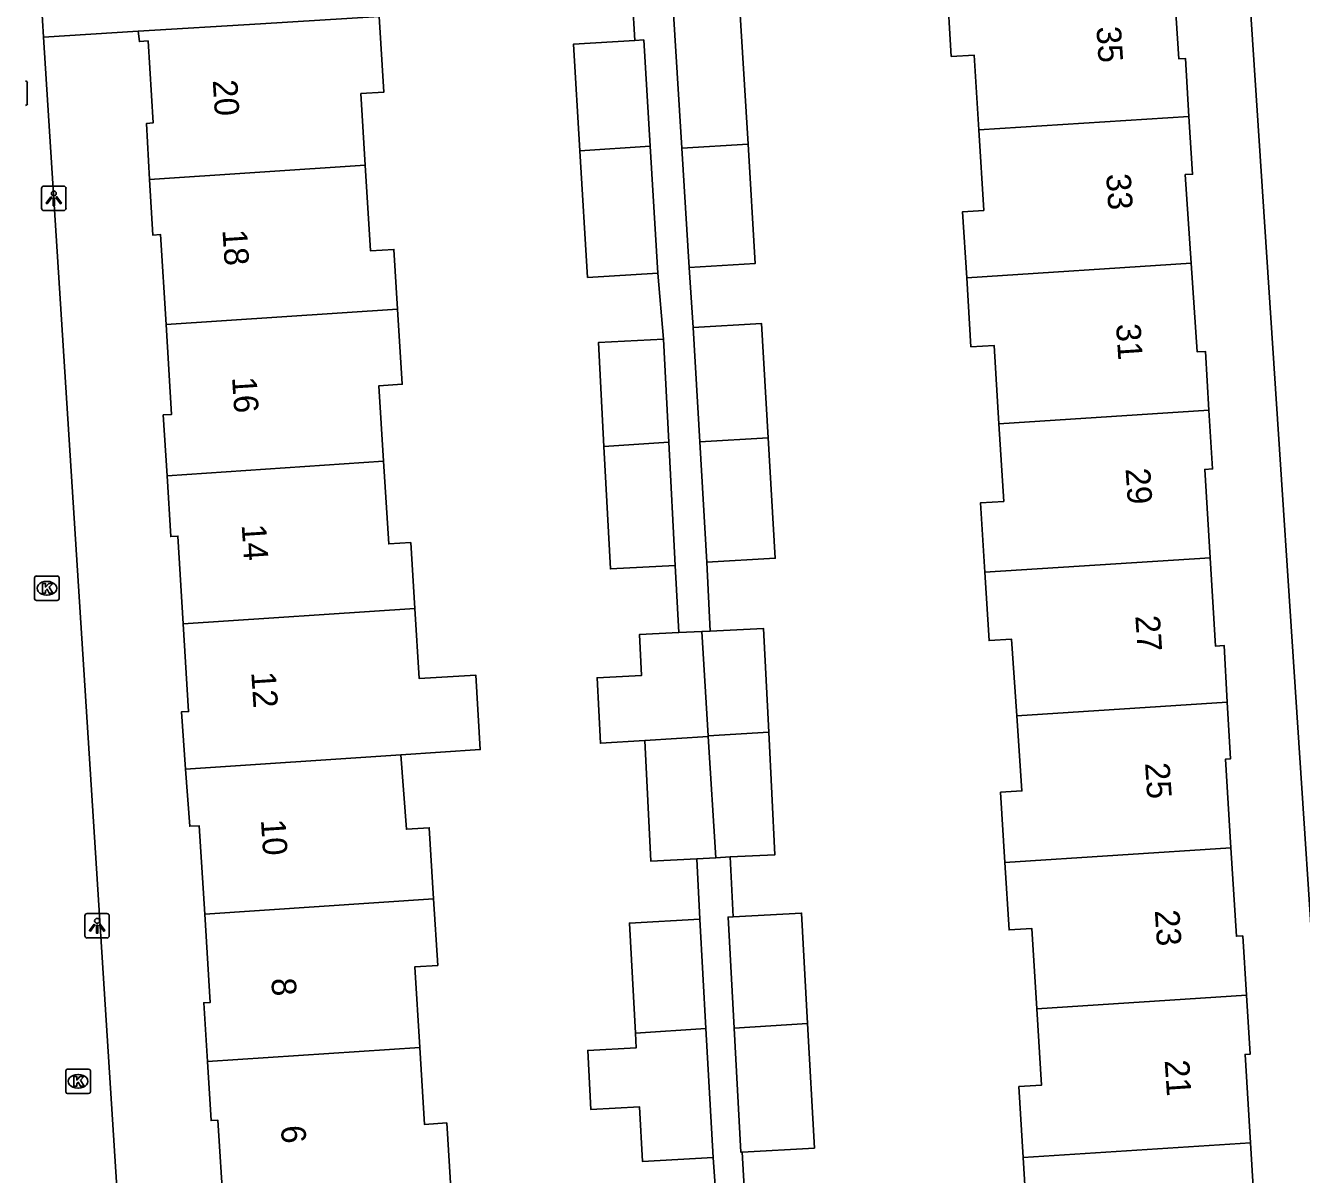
# Model space of a CAD drawing. Extents: x 159689 to 160786, y 387323 to 388339.
# Drawn here: x 160626.4 to 160678.4, y 387883.2 to 387930.1 of the extents above; entities that cross this region are included whole.
import ezdxf

# ---------------------------------------------------------------- set-up
doc = ezdxf.new("R2010")
doc.units = 0
for name, color, linetype in [('IMGEO_Kolk', 7, 'Continuous'), ('IMGEO_Lichtpunt', 7, 'Continuous'), ('IMGEO_Pand', 7, 'Continuous'), ('IMGEO_Pand_nummerreeks', 7, 'Continuous'), ('IMGEO_Rijbaan_lokaal_open', 7, 'Continuous'), ('IMGEO_Voetpad_open', 7, 'Continuous')]:
    doc.layers.add(name, color=color, linetype=linetype)

msp = doc.modelspace()

# ---------------------------------------------------------------- linework, layer by layer
at = {"layer": 'IMGEO_Kolk'}
for p, q in [((160626.5, 387927.73), (160626.5, 387926.878)), ((160626.796, 387906.693), (160626.796, 387907.545)), ((160626.871, 387907.619), (160627.723, 387907.619)), ((160627.284, 387907.399), (160627.309, 387907.399)), ((160627.797, 387907.545), (160627.797, 387906.693)), ((160627.723, 387906.619), (160626.871, 387906.619)), ((160627.307, 387906.839), (160627.282, 387906.839)), ((160628.069, 387886.589), (160628.069, 387887.441)), ((160628.144, 387887.515), (160628.996, 387887.515)), ((160628.557, 387887.295), (160628.582, 387887.295)), ((160629.07, 387887.441), (160629.07, 387886.589)), ((160628.58, 387886.735), (160628.555, 387886.735)), ((160628.996, 387886.515), (160628.144, 387886.515))]:
    msp.add_line(p, q, dxfattribs=at)
for points in [[(160626.5, 387927.73), (160626.5, 387926.878)], [(160626.796, 387906.693), (160626.796, 387907.545)], [(160626.871, 387907.619), (160627.723, 387907.619)], [(160627.797, 387907.545), (160627.797, 387906.693)], [(160627.117, 387907.319), (160627.24, 387907.319), (160627.24, 387907.168), (160627.37, 387907.319), (160627.534, 387907.319), (160627.388, 387907.168), (160627.541, 387906.919), (160627.389, 387906.919), (160627.304, 387907.083), (160627.24, 387907.016), (160627.24, 387906.919), (160627.117, 387906.919), (160627.117, 387907.319)], [(160627.723, 387906.619), (160626.871, 387906.619)], [(160628.069, 387886.589), (160628.069, 387887.441)], [(160628.144, 387887.515), (160628.996, 387887.515)], [(160628.39, 387887.215), (160628.513, 387887.215), (160628.513, 387887.064), (160628.643, 387887.215), (160628.807, 387887.215), (160628.661, 387887.064), (160628.814, 387886.815), (160628.662, 387886.815), (160628.577, 387886.979), (160628.513, 387886.912), (160628.513, 387886.815), (160628.39, 387886.815), (160628.39, 387887.215)], [(160629.07, 387887.441), (160629.07, 387886.589)], [(160628.996, 387886.515), (160628.144, 387886.515)]]:
    msp.add_lwpolyline(points, dxfattribs=at)
for centre, start, end in [((160626.424, 387927.728), 1.552, 88.448), ((160626.424, 387927.728), 1.552, 88.448), ((160626.424, 387926.88), 271.552, 358.448), ((160626.424, 387926.88), 271.552, 358.448), ((160626.873, 387907.543), 91.552, 178.448), ((160626.873, 387907.543), 91.552, 178.448), ((160627.721, 387907.543), 1.552, 88.448), ((160627.721, 387907.543), 1.552, 88.448), ((160626.873, 387906.695), 181.552, 268.448), ((160626.873, 387906.695), 181.552, 268.448), ((160627.721, 387906.695), 271.552, 358.448), ((160627.721, 387906.695), 271.552, 358.448), ((160628.146, 387887.439), 91.552, 178.448), ((160628.146, 387887.439), 91.552, 178.448), ((160628.994, 387887.439), 1.552, 88.448), ((160628.994, 387887.439), 1.552, 88.448), ((160628.146, 387886.591), 181.552, 268.448), ((160628.146, 387886.591), 181.552, 268.448), ((160628.994, 387886.591), 271.552, 358.448), ((160628.994, 387886.591), 271.552, 358.448)]:
    msp.add_arc(centre, 0.0765, start, end, dxfattribs=at)
for centre, major_axis, ratio, start_param, end_param in [((160627.283, 387907.119), (-0.387, 0.002), 0.722429, 4.712389, 7.853982), ((160627.308, 387907.119), (-0.39, 0.002), 0.717154, 1.570796, 4.712389), ((160628.556, 387887.015), (-0.387, 0.002), 0.722429, 4.712389, 7.853982), ((160628.581, 387887.015), (-0.39, 0.002), 0.717154, 1.570796, 4.712389)]:
    msp.add_ellipse(centre, major_axis=major_axis, ratio=ratio, start_param=start_param, end_param=end_param, dxfattribs=at)
at = {"layer": 'IMGEO_Lichtpunt'}
for p, q in [((160627.08, 387923.422), (160627.08, 387922.615)), ((160627.08, 387923.422), (160627.08, 387922.615)), ((160627.982, 387923.517), (160627.174, 387923.517)), ((160627.982, 387923.517), (160627.174, 387923.517)), ((160628.076, 387922.615), (160628.076, 387923.422)), ((160628.076, 387922.615), (160628.076, 387923.422)), ((160627.174, 387922.521), (160627.982, 387922.521)), ((160627.174, 387922.521), (160627.982, 387922.521)), ((160628.845, 387893.76), (160628.845, 387892.953)), ((160628.845, 387893.76), (160628.845, 387892.953)), ((160629.747, 387893.855), (160628.939, 387893.855)), ((160629.747, 387893.855), (160628.939, 387893.855)), ((160629.841, 387892.953), (160629.841, 387893.76)), ((160629.841, 387892.953), (160629.841, 387893.76)), ((160628.939, 387892.859), (160629.747, 387892.859)), ((160628.939, 387892.859), (160629.747, 387892.859))]:
    msp.add_line(p, q, dxfattribs=at)
for points in [[(160627.454, 387923.086), (160627.493, 387923.058), (160627.305, 387922.796), (160627.267, 387922.823), (160627.454, 387923.086)], [(160627.556, 387923.038), (160627.603, 387923.038), (160627.603, 387922.716), (160627.556, 387922.716), (160627.556, 387923.038)], [(160627.666, 387923.058), (160627.704, 387923.085), (160627.891, 387922.823), (160627.852, 387922.795), (160627.666, 387923.058)], [(160629.219, 387893.424), (160629.258, 387893.396), (160629.07, 387893.134), (160629.032, 387893.161), (160629.219, 387893.424)], [(160629.321, 387893.376), (160629.368, 387893.376), (160629.368, 387893.054), (160629.321, 387893.054), (160629.321, 387893.376)], [(160629.431, 387893.396), (160629.469, 387893.423), (160629.656, 387893.161), (160629.617, 387893.133), (160629.431, 387893.396)]]:
    msp.add_lwpolyline(points, dxfattribs=at)
for centre in [(160627.579, 387923.22), (160629.344, 387893.558)]:
    msp.add_circle(centre, 0.0994, dxfattribs=at)
for centre, start, end in [((160627.174, 387923.422), 90, 180), ((160627.174, 387923.422), 90, 180), ((160627.982, 387923.422), 0, 90), ((160627.982, 387923.422), 0, 90), ((160627.174, 387922.615), 180, 270), ((160627.174, 387922.615), 180, 270), ((160627.982, 387922.615), 270, 0), ((160627.982, 387922.615), 270, 360), ((160628.939, 387893.76), 90, 180), ((160628.939, 387893.76), 90, 180), ((160629.747, 387893.76), 0, 90), ((160629.747, 387893.76), 0, 90), ((160628.939, 387892.953), 180, 270), ((160628.939, 387892.953), 180, 270), ((160629.747, 387892.953), 270, 0), ((160629.747, 387892.953), 270, 360)]:
    msp.add_arc(centre, 0.0946, start, end, dxfattribs=at)
at = {"layer": 'IMGEO_Pand'}
for points in [[(160673.46, 387932.413), (160673.482, 387932.057), (160673.235, 387932.041), (160673.44, 387928.71), (160673.714, 387928.727), (160673.86, 387926.362)], [(160653.183, 387925.059), (160652.807, 387931.227), (160655.506, 387931.392)], [(160655.506, 387931.392), (160655.882, 387925.222)], [(160665.288, 387925.806), (160665.1, 387928.862), (160664.171, 387928.805), (160663.985, 387931.83)], [(160631.018, 387929.829), (160636.009, 387930.136), (160640.843, 387930.433)], [(160640.843, 387930.433), (160641.033, 387927.347), (160640.098, 387927.289), (160640.277, 387924.378)], [(160631.018, 387929.829), (160631.07, 387929.413), (160631.424, 387929.441), (160631.63, 387926.091), (160631.356, 387926.067), (160631.483, 387923.792)], [(160649.029, 387924.961), (160648.764, 387929.303), (160651.273, 387929.455)], [(160651.273, 387929.455), (160651.631, 387929.477), (160651.894, 387925.152)], [(160673.86, 387926.362), (160665.288, 387925.806)], [(160673.86, 387926.362), (160674.005, 387924), (160673.706, 387923.99), (160673.95, 387920.375)], [(160664.797, 387919.78), (160664.631, 387922.471), (160665.49, 387922.524), (160665.288, 387925.806)], [(160649.029, 387924.961), (160651.894, 387925.152)], [(160651.894, 387925.152), (160652.21, 387919.967)], [(160655.882, 387925.222), (160653.183, 387925.059)], [(160655.882, 387925.222), (160656.178, 387920.368), (160653.48, 387920.204)], [(160652.21, 387919.967), (160649.343, 387919.792), (160649.029, 387924.961)], [(160653.48, 387920.204), (160653.183, 387925.059)], [(160631.483, 387923.792), (160640.277, 387924.378)], [(160640.277, 387924.378), (160640.493, 387920.875), (160641.448, 387920.934), (160641.598, 387918.505)], [(160631.483, 387923.792), (160631.61, 387921.519), (160631.931, 387921.538), (160632.156, 387917.875)], [(160664.797, 387919.78), (160673.95, 387920.375)], [(160673.95, 387920.375), (160674.193, 387916.76), (160674.527, 387916.78), (160674.675, 387914.382)], [(160666.112, 387913.827), (160665.915, 387917.023), (160664.97, 387916.965), (160664.797, 387919.78)], [(160641.598, 387918.505), (160632.156, 387917.875)], [(160641.598, 387918.505), (160641.787, 387915.437), (160640.837, 387915.379), (160641.027, 387912.296)], [(160632.156, 387917.875), (160632.382, 387914.209), (160632.043, 387914.188), (160632.195, 387911.708)], [(160653.639, 387917.746), (160656.432, 387917.909), (160656.705, 387913.259)], [(160653.912, 387913.089), (160653.639, 387917.746)], [(160650.009, 387912.894), (160649.786, 387917.14), (160652.432, 387917.279)], [(160652.432, 387917.279), (160652.653, 387913.07)], [(160666.112, 387913.827), (160674.675, 387914.382)], [(160674.675, 387914.382), (160674.822, 387911.987), (160674.503, 387911.968), (160674.724, 387908.365)], [(160665.541, 387907.769), (160665.366, 387910.603), (160666.307, 387910.661), (160666.112, 387913.827)], [(160656.705, 387913.259), (160653.912, 387913.089)], [(160656.705, 387913.259), (160656.993, 387908.343), (160654.2, 387908.179)], [(160650.009, 387912.894), (160652.653, 387913.07)], [(160652.917, 387908.049), (160650.272, 387907.91), (160650.009, 387912.894)], [(160652.653, 387913.07), (160652.917, 387908.049)], [(160654.2, 387908.179), (160653.912, 387913.089)], [(160632.195, 387911.708), (160641.027, 387912.296)], [(160641.027, 387912.296), (160641.234, 387908.928), (160642.135, 387908.984), (160642.3, 387906.3)], [(160632.195, 387911.708), (160632.348, 387909.227), (160632.636, 387909.245), (160632.856, 387905.67)], [(160665.541, 387907.769), (160674.724, 387908.365)], [(160674.724, 387908.365), (160674.946, 387904.758), (160675.298, 387904.779), (160675.422, 387902.472)], [(160666.841, 387901.915), (160666.625, 387905.04), (160665.712, 387904.984), (160665.541, 387907.769)], [(160632.856, 387905.67), (160642.3, 387906.3)], [(160642.3, 387906.3), (160642.476, 387903.438), (160644.779, 387903.579), (160644.965, 387900.543), (160641.727, 387900.327)], [(160632.856, 387905.67), (160633.076, 387902.093), (160632.782, 387902.075), (160632.952, 387899.742)], [(160653.999, 387905.357), (160653.056, 387905.309)], [(160653.999, 387905.357), (160654.343, 387905.375)], [(160654.262, 387901.104), (160653.999, 387905.357)], [(160656.725, 387901.254), (160656.511, 387905.485), (160654.343, 387905.375)], [(160653.056, 387905.309), (160651.451, 387905.228), (160651.535, 387903.562), (160649.726, 387903.47), (160649.861, 387900.802), (160651.669, 387900.914)], [(160675.422, 387902.472), (160666.841, 387901.915)], [(160675.422, 387902.472), (160675.546, 387900.164), (160675.349, 387900.153), (160675.571, 387896.542)], [(160666.353, 387895.944), (160666.176, 387898.8), (160667.052, 387898.854), (160666.841, 387901.915)], [(160656.725, 387901.254), (160654.262, 387901.104)], [(160655.148, 387896.162), (160656.978, 387896.255), (160656.725, 387901.254)], [(160651.669, 387900.914), (160654.264, 387901.074)], [(160653.793, 387896.093), (160651.918, 387895.998), (160651.669, 387900.914)], [(160654.264, 387901.074), (160654.262, 387901.104)], [(160654.571, 387896.133), (160654.264, 387901.074)], [(160641.727, 387900.327), (160632.952, 387899.742)], [(160641.727, 387900.327), (160641.955, 387897.294), (160642.887, 387897.352), (160643.066, 387894.454)], [(160632.952, 387899.742), (160633.122, 387897.412), (160633.51, 387897.429), (160633.732, 387893.832)], [(160666.353, 387895.944), (160675.571, 387896.542)], [(160675.571, 387896.542), (160675.794, 387892.928), (160676.052, 387892.944), (160676.201, 387890.532)], [(160653.793, 387896.093), (160654.571, 387896.133)], [(160654.571, 387896.133), (160655.148, 387896.162)], [(160667.654, 387889.977), (160667.453, 387893.247), (160666.523, 387893.19), (160666.353, 387895.944)], [(160643.066, 387894.454), (160633.732, 387893.832)], [(160643.066, 387894.454), (160643.234, 387891.739), (160642.294, 387891.681), (160642.497, 387888.395)], [(160658.312, 387889.37), (160658.067, 387893.875), (160655.282, 387893.723)], [(160633.732, 387893.832), (160633.955, 387890.234), (160633.695, 387890.218), (160633.843, 387887.818)], [(160651.293, 387888.981), (160651.045, 387893.468), (160653.919, 387893.626)], [(160653.919, 387893.626), (160654.165, 387889.173)], [(160655.282, 387893.723), (160655.067, 387893.711), (160655.315, 387889.176)], [(160676.201, 387890.532), (160667.654, 387889.977)], [(160676.201, 387890.532), (160676.35, 387888.122), (160676.144, 387888.11), (160676.366, 387884.508)], [(160667.103, 387883.907), (160666.924, 387886.797), (160667.847, 387886.853), (160667.654, 387889.977)], [(160658.312, 387889.37), (160655.315, 387889.176)], [(160655.649, 387884.129), (160658.59, 387884.29), (160658.312, 387889.37)], [(160654.456, 387883.904), (160651.582, 387883.745), (160651.459, 387885.969), (160649.478, 387885.859), (160649.345, 387888.278), (160651.326, 387888.387), (160651.293, 387888.981)], [(160654.165, 387889.173), (160651.293, 387888.981)], [(160654.456, 387883.904), (160654.165, 387889.173)], [(160655.315, 387889.176), (160655.59, 387884.126), (160655.649, 387884.129)], [(160642.497, 387888.395), (160633.843, 387887.818)], [(160642.497, 387888.395), (160642.69, 387885.26), (160643.599, 387885.316), (160643.777, 387882.429)], [(160633.843, 387887.818), (160633.991, 387885.413), (160634.273, 387885.43), (160634.497, 387881.81)], [(160667.103, 387883.907), (160676.366, 387884.508)], [(160676.366, 387884.508), (160676.588, 387880.906), (160676.806, 387880.92), (160676.952, 387878.545)], [(160668.426, 387877.992), (160668.223, 387881.277), (160667.269, 387881.218), (160667.103, 387883.907)]]:
    msp.add_lwpolyline(points, dxfattribs=at)
at = {"layer": 'IMGEO_Rijbaan_lokaal_open'}
for points in [[(160627.075, 387930.956), (160627.162, 387929.584)], [(160630.147, 387882.687), (160627.162, 387929.584)]]:
    msp.add_lwpolyline(points, dxfattribs=at)
at = {"layer": 'IMGEO_Voetpad_open'}
for points in [[(160676.25, 387932.595), (160680.206, 387872.579)], [(160651.273, 387929.455), (160651.176, 387931.063), (160640.843, 387930.433)], [(160627.162, 387929.584), (160631.018, 387929.829)], [(160652.432, 387917.279), (160652.21, 387919.967)], [(160653.639, 387917.746), (160653.48, 387920.204)], [(160653.056, 387905.309), (160652.917, 387908.049)], [(160654.343, 387905.375), (160654.2, 387908.179)], [(160653.919, 387893.626), (160653.793, 387896.093)], [(160655.148, 387896.162), (160655.282, 387893.723)], [(160655.649, 387884.129), (160655.779, 387881.752)], [(160655.368, 387871.02), (160654.456, 387883.904)]]:
    msp.add_lwpolyline(points, dxfattribs=at)

# ---------------------------------------------------------------- texts
at = {"layer": 'IMGEO_Pand_nummerreeks'}
for s, rotation, p in [('35', 273.7816, (160670.084, 387930.005)), ('20', 273.7292, (160634.057, 387927.832)), ('33', 273.7816, (160670.481, 387924.001)), ('18', 273.7292, (160634.454, 387921.728)), ('31', 273.7816, (160670.884, 387917.885)), ('16', 273.7292, (160634.845, 387915.718)), ('29', 273.7816, (160671.274, 387911.994)), ('14', 273.7292, (160635.237, 387909.705)), ('27', 273.7816, (160671.671, 387905.991)), ('12', 273.7297, (160635.629, 387903.695)), ('25', 273.7816, (160672.068, 387899.987)), ('10', 273.7292, (160636.022, 387897.676)), ('23', 273.7816, (160672.465, 387893.984)), ('8', 273.7292, (160636.443, 387891.203)), ('21', 273.7816, (160672.868, 387887.867)), ('6', 273.7292, (160636.835, 387885.194))]:
    msp.add_text(s, height=1, rotation=rotation, dxfattribs=at).set_placement(p)

doc.saveas('drawing.dxf')
